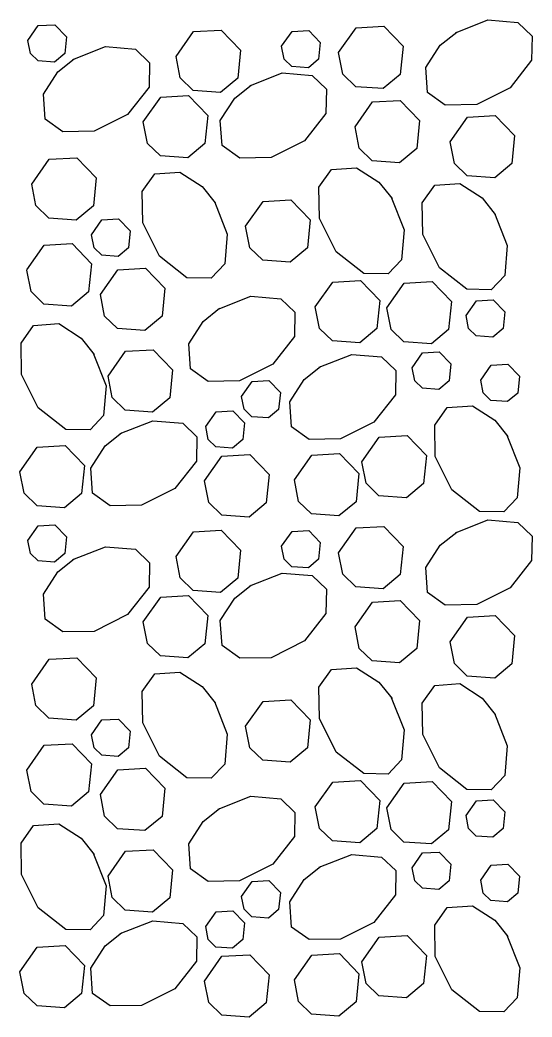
# Model space of a CAD drawing. Extents: x 636530 to 644067, y 294168 to 299122.
# Drawn here: x 643643.34 to 643663.13, y 296155.61 to 296194.12 of the extents above; entities that cross this region are included whole.
import ezdxf

# ---------------------------------------------------------------- set-up
doc = ezdxf.new("R2010")
doc.units = 0
doc.layers.add('1', color=7, linetype='Continuous')

msp = doc.modelspace()

# ---------------------------------------------------------------- linework, layer by layer
at = {"layer": '1'}
for points in [[(643643.645, 296193.328), (643644.049, 296193.902), (643644.693, 296193.938), (643645.14, 296193.474), (643645.076, 296192.824), (643644.678, 296192.493), (643644.042, 296192.539), (643643.743, 296192.829), (643643.646, 296193.328)], [(643655.653, 296192.859), (643656.325, 296193.816), (643657.398, 296193.877), (643658.144, 296193.103), (643658.036, 296192.019), (643657.373, 296191.468), (643656.314, 296191.544), (643655.815, 296192.028), (643655.653, 296192.859)], [(643660.164, 296193.624), (643661.422, 296194.122), (643662.577, 296194.023), (643663.126, 296193.501), (643663.109, 296192.563), (643662.275, 296191.498), (643660.987, 296190.854), (643659.773, 296190.833), (643659.09, 296191.318), (643659.025, 296192.285), (643659.58, 296193.15), (643660.215, 296193.656)], [(643649.37, 296192.714), (643650.043, 296193.67), (643651.116, 296193.732), (643651.862, 296192.958), (643651.754, 296191.874), (643651.091, 296191.322), (643650.031, 296191.399), (643649.533, 296191.883), (643649.371, 296192.714)], [(643653.449, 296193.107), (643653.853, 296193.681), (643654.497, 296193.718), (643654.945, 296193.253), (643654.88, 296192.603), (643654.482, 296192.272), (643653.846, 296192.318), (643653.547, 296192.608), (643653.45, 296193.107)], [(643645.387, 296192.591), (643646.645, 296193.09), (643647.8, 296192.99), (643648.349, 296192.468), (643648.332, 296191.531), (643647.498, 296190.465), (643646.211, 296189.821), (643644.997, 296189.8), (643644.314, 296190.286), (643644.249, 296191.252), (643644.803, 296192.117), (643645.438, 296192.624)], [(643652.22, 296191.575), (643653.477, 296192.073), (643654.633, 296191.973), (643655.182, 296191.451), (643655.164, 296190.514), (643654.331, 296189.449), (643653.043, 296188.805), (643651.829, 296188.783), (643651.146, 296189.269), (643651.081, 296190.236), (643651.636, 296191.1), (643652.271, 296191.607)], [(643648.105, 296190.184), (643648.778, 296191.14), (643649.851, 296191.202), (643650.597, 296190.428), (643650.489, 296189.344), (643649.826, 296188.792), (643648.766, 296188.869), (643648.268, 296189.353), (643648.106, 296190.184)], [(643656.285, 296189.996), (643656.957, 296190.953), (643658.031, 296191.014), (643658.777, 296190.24), (643658.669, 296189.156), (643658.006, 296188.605), (643656.946, 296188.681), (643656.448, 296189.165), (643656.286, 296189.996)], [(643659.961, 296189.411), (643660.633, 296190.367), (643661.706, 296190.428), (643662.452, 296189.655), (643662.344, 296188.571), (643661.681, 296188.019), (643660.622, 296188.096), (643660.123, 296188.579), (643659.961, 296189.41)], [(643643.794, 296187.784), (643644.467, 296188.741), (643645.54, 296188.802), (643646.286, 296188.028), (643646.178, 296186.944), (643645.515, 296186.393), (643644.455, 296186.469), (643643.957, 296186.953), (643643.795, 296187.784)], [(643650.851, 296187.109), (643651.35, 296185.852), (643651.25, 296184.696), (643650.728, 296184.147), (643649.791, 296184.165), (643648.726, 296184.998), (643648.082, 296186.286), (643648.06, 296187.5), (643648.546, 296188.183), (643649.513, 296188.247), (643650.377, 296187.693), (643650.884, 296187.058)], [(643657.684, 296187.272), (643658.183, 296186.014), (643658.083, 296184.859), (643657.561, 296184.31), (643656.623, 296184.327), (643655.558, 296185.161), (643654.914, 296186.449), (643654.893, 296187.662), (643655.378, 296188.346), (643656.345, 296188.41), (643657.21, 296187.856), (643657.716, 296187.221)], [(643661.67, 296186.662), (643662.168, 296185.404), (643662.069, 296184.249), (643661.547, 296183.7), (643660.609, 296183.717), (643659.544, 296184.551), (643658.9, 296185.839), (643658.879, 296187.052), (643659.364, 296187.736), (643660.331, 296187.8), (643661.196, 296187.246), (643661.702, 296186.611)], [(643652.059, 296186.158), (643652.731, 296187.114), (643653.805, 296187.175), (643654.551, 296186.402), (643654.443, 296185.318), (643653.78, 296184.766), (643652.72, 296184.843), (643652.222, 296185.326), (643652.06, 296186.158)], [(643646.104, 296185.825), (643646.508, 296186.399), (643647.152, 296186.436), (643647.599, 296185.971), (643647.535, 296185.321), (643647.137, 296184.99), (643646.501, 296185.036), (643646.202, 296185.326), (643646.105, 296185.825)], [(643643.606, 296184.464), (643644.278, 296185.42), (643645.352, 296185.481), (643646.098, 296184.708), (643645.99, 296183.623), (643645.327, 296183.072), (643644.267, 296183.149), (643643.768, 296183.632), (643643.607, 296184.463)], [(643646.447, 296183.514), (643647.119, 296184.47), (643648.192, 296184.532), (643648.939, 296183.758), (643648.831, 296182.674), (643648.168, 296182.122), (643647.108, 296182.199), (643646.609, 296182.683), (643646.447, 296183.514)], [(643654.75, 296183.04), (643655.422, 296183.997), (643656.495, 296184.058), (643657.241, 296183.284), (643657.133, 296182.2), (643656.47, 296181.649), (643655.411, 296181.725), (643654.912, 296182.209), (643654.75, 296183.04)], [(643657.515, 296182.999), (643658.187, 296183.956), (643659.261, 296184.017), (643660.007, 296183.243), (643659.899, 296182.159), (643659.236, 296181.608), (643658.176, 296181.685), (643657.678, 296182.168), (643657.516, 296182.999)], [(643651, 296182.953), (643652.257, 296183.451), (643653.413, 296183.351), (643653.962, 296182.829), (643653.944, 296181.892), (643653.111, 296180.827), (643651.823, 296180.183), (643650.609, 296180.161), (643649.926, 296180.647), (643649.861, 296181.614), (643650.416, 296182.478), (643651.05, 296182.985)], [(643660.574, 296182.704), (643660.977, 296183.278), (643661.622, 296183.315), (643662.069, 296182.85), (643662.004, 296182.2), (643661.607, 296181.869), (643660.971, 296181.915), (643660.671, 296182.205), (643660.574, 296182.704)], [(643646.174, 296181.253), (643646.673, 296179.995), (643646.573, 296178.84), (643646.051, 296178.291), (643645.114, 296178.308), (643644.048, 296179.142), (643643.405, 296180.429), (643643.383, 296181.643), (643643.869, 296182.326), (643644.836, 296182.391), (643645.7, 296181.837), (643646.207, 296181.202)], [(643646.746, 296180.368), (643647.418, 296181.324), (643648.492, 296181.385), (643649.238, 296180.612), (643649.13, 296179.528), (643648.467, 296178.976), (643647.407, 296179.053), (643646.908, 296179.536), (643646.746, 296180.368)], [(643654.901, 296180.706), (643656.159, 296181.205), (643657.314, 296181.105), (643657.864, 296180.583), (643657.846, 296179.645), (643657.013, 296178.58), (643655.725, 296177.936), (643654.511, 296177.915), (643653.828, 296178.4), (643653.763, 296179.367), (643654.317, 296180.232), (643654.952, 296180.738)], [(643658.493, 296180.686), (643658.897, 296181.26), (643659.541, 296181.297), (643659.988, 296180.833), (643659.924, 296180.182), (643659.526, 296179.851), (643658.89, 296179.898), (643658.591, 296180.188), (643658.494, 296180.686)], [(643661.141, 296180.214), (643661.545, 296180.787), (643662.189, 296180.824), (643662.637, 296180.36), (643662.572, 296179.71), (643662.174, 296179.379), (643661.538, 296179.425), (643661.239, 296179.715), (643661.142, 296180.213)], [(643651.905, 296179.583), (643652.308, 296180.157), (643652.952, 296180.194), (643653.4, 296179.73), (643653.335, 296179.079), (643652.937, 296178.748), (643652.301, 296178.794), (643652.002, 296179.084), (643651.905, 296179.583)], [(643662.157, 296178.08), (643662.656, 296176.823), (643662.556, 296175.667), (643662.034, 296175.118), (643661.097, 296175.136), (643660.031, 296175.969), (643659.388, 296177.257), (643659.366, 296178.471), (643659.852, 296179.154), (643660.819, 296179.219), (643661.683, 296178.665), (643662.19, 296178.03)], [(643650.518, 296178.417), (643650.921, 296178.991), (643651.565, 296179.027), (643652.013, 296178.563), (643651.948, 296177.913), (643651.55, 296177.582), (643650.914, 296177.628), (643650.615, 296177.918), (643650.518, 296178.417)], [(643647.216, 296178.144), (643648.474, 296178.643), (643649.629, 296178.543), (643650.178, 296178.021), (643650.16, 296177.083), (643649.327, 296176.018), (643648.039, 296175.374), (643646.825, 296175.353), (643646.142, 296175.838), (643646.077, 296176.805), (643646.632, 296177.67), (643647.267, 296178.176)], [(643656.549, 296177.056), (643657.221, 296178.012), (643658.294, 296178.074), (643659.041, 296177.3), (643658.933, 296176.216), (643658.269, 296175.664), (643657.21, 296175.741), (643656.711, 296176.225), (643656.549, 296177.056)], [(643643.339, 296176.67), (643644.011, 296177.626), (643645.085, 296177.687), (643645.831, 296176.914), (643645.723, 296175.83), (643645.06, 296175.278), (643644, 296175.355), (643643.501, 296175.838), (643643.34, 296176.67)], [(643650.473, 296176.315), (643651.145, 296177.271), (643652.219, 296177.333), (643652.965, 296176.559), (643652.857, 296175.475), (643652.194, 296174.923), (643651.134, 296175), (643650.635, 296175.484), (643650.474, 296176.315)], [(643653.941, 296176.355), (643654.614, 296177.311), (643655.687, 296177.372), (643656.433, 296176.599), (643656.325, 296175.514), (643655.662, 296174.963), (643654.602, 296175.04), (643654.104, 296175.523), (643653.942, 296176.354)], [(643643.645, 296174.013), (643644.049, 296174.587), (643644.693, 296174.624), (643645.14, 296174.16), (643645.076, 296173.509), (643644.678, 296173.178), (643644.042, 296173.224), (643643.743, 296173.515), (643643.646, 296174.013)], [(643660.164, 296174.309), (643661.422, 296174.808), (643662.577, 296174.708), (643663.126, 296174.186), (643663.109, 296173.249), (643662.275, 296172.183), (643660.987, 296171.539), (643659.773, 296171.518), (643659.09, 296172.004), (643659.025, 296172.97), (643659.58, 296173.835), (643660.215, 296174.342)], [(643649.37, 296173.399), (643650.043, 296174.356), (643651.116, 296174.417), (643651.862, 296173.643), (643651.754, 296172.559), (643651.091, 296172.008), (643650.031, 296172.085), (643649.533, 296172.568), (643649.371, 296173.399)], [(643653.449, 296173.793), (643653.853, 296174.366), (643654.497, 296174.403), (643654.945, 296173.939), (643654.88, 296173.289), (643654.482, 296172.958), (643653.846, 296173.004), (643653.547, 296173.294), (643653.45, 296173.792)], [(643655.653, 296173.545), (643656.325, 296174.501), (643657.398, 296174.562), (643658.144, 296173.789), (643658.036, 296172.705), (643657.373, 296172.153), (643656.314, 296172.23), (643655.815, 296172.713), (643655.653, 296173.545)], [(643645.387, 296173.277), (643646.645, 296173.775), (643647.8, 296173.676), (643648.349, 296173.154), (643648.332, 296172.216), (643647.498, 296171.151), (643646.211, 296170.507), (643644.997, 296170.486), (643644.314, 296170.971), (643644.249, 296171.938), (643644.803, 296172.803), (643645.438, 296173.309)], [(643652.22, 296172.26), (643653.477, 296172.759), (643654.633, 296172.659), (643655.182, 296172.137), (643655.164, 296171.199), (643654.331, 296170.134), (643653.043, 296169.49), (643651.829, 296169.469), (643651.146, 296169.954), (643651.081, 296170.921), (643651.636, 296171.786), (643652.271, 296172.292)], [(643648.105, 296170.869), (643648.778, 296171.826), (643649.851, 296171.887), (643650.597, 296171.113), (643650.489, 296170.029), (643649.826, 296169.478), (643648.766, 296169.555), (643648.268, 296170.038), (643648.106, 296170.869)], [(643656.285, 296170.682), (643656.957, 296171.638), (643658.031, 296171.699), (643658.777, 296170.926), (643658.669, 296169.842), (643658.006, 296169.29), (643656.946, 296169.367), (643656.448, 296169.85), (643656.286, 296170.682)], [(643659.961, 296170.096), (643660.633, 296171.052), (643661.706, 296171.114), (643662.452, 296170.34), (643662.344, 296169.256), (643661.681, 296168.704), (643660.622, 296168.781), (643660.123, 296169.265), (643659.961, 296170.096)], [(643643.794, 296168.47), (643644.467, 296169.426), (643645.54, 296169.487), (643646.286, 296168.714), (643646.178, 296167.63), (643645.515, 296167.078), (643644.455, 296167.155), (643643.957, 296167.639), (643643.795, 296168.47)], [(643650.851, 296167.795), (643651.35, 296166.537), (643651.25, 296165.382), (643650.728, 296164.832), (643649.791, 296164.85), (643648.726, 296165.683), (643648.082, 296166.971), (643648.06, 296168.185), (643648.546, 296168.868), (643649.513, 296168.933), (643650.377, 296168.379), (643650.884, 296167.744)], [(643657.684, 296167.957), (643658.183, 296166.7), (643658.083, 296165.544), (643657.561, 296164.995), (643656.623, 296165.013), (643655.558, 296165.846), (643654.914, 296167.134), (643654.893, 296168.348), (643655.378, 296169.031), (643656.345, 296169.096), (643657.21, 296168.542), (643657.716, 296167.907)], [(643661.67, 296167.347), (643662.168, 296166.09), (643662.069, 296164.934), (643661.547, 296164.385), (643660.609, 296164.403), (643659.544, 296165.236), (643658.9, 296166.524), (643658.879, 296167.738), (643659.364, 296168.421), (643660.331, 296168.486), (643661.196, 296167.932), (643661.702, 296167.297)], [(643652.059, 296166.843), (643652.731, 296167.8), (643653.805, 296167.861), (643654.551, 296167.087), (643654.443, 296166.003), (643653.78, 296165.452), (643652.72, 296165.528), (643652.222, 296166.012), (643652.06, 296166.843)], [(643646.104, 296166.51), (643646.508, 296167.084), (643647.152, 296167.121), (643647.599, 296166.657), (643647.535, 296166.006), (643647.137, 296165.675), (643646.501, 296165.722), (643646.202, 296166.012), (643646.105, 296166.51)], [(643643.606, 296165.149), (643644.278, 296166.105), (643645.352, 296166.167), (643646.098, 296165.393), (643645.99, 296164.309), (643645.327, 296163.757), (643644.267, 296163.834), (643643.768, 296164.318), (643643.607, 296165.149)], [(643646.447, 296164.2), (643647.119, 296165.156), (643648.192, 296165.217), (643648.939, 296164.444), (643648.831, 296163.359), (643648.168, 296162.808), (643647.108, 296162.885), (643646.609, 296163.368), (643646.447, 296164.199)], [(643654.75, 296163.726), (643655.422, 296164.682), (643656.495, 296164.743), (643657.241, 296163.97), (643657.133, 296162.886), (643656.47, 296162.334), (643655.411, 296162.411), (643654.912, 296162.894), (643654.75, 296163.725)], [(643657.515, 296163.685), (643658.187, 296164.641), (643659.261, 296164.703), (643660.007, 296163.929), (643659.899, 296162.845), (643659.236, 296162.293), (643658.176, 296162.37), (643657.678, 296162.854), (643657.516, 296163.685)], [(643651, 296163.638), (643652.257, 296164.137), (643653.413, 296164.037), (643653.962, 296163.515), (643653.944, 296162.577), (643653.111, 296161.512), (643651.823, 296160.868), (643650.609, 296160.847), (643649.926, 296161.332), (643649.861, 296162.299), (643650.416, 296163.164), (643651.05, 296163.67)], [(643660.574, 296163.39), (643660.977, 296163.963), (643661.622, 296164), (643662.069, 296163.536), (643662.004, 296162.886), (643661.607, 296162.555), (643660.971, 296162.601), (643660.671, 296162.891), (643660.574, 296163.389)], [(643646.174, 296161.938), (643646.673, 296160.681), (643646.573, 296159.525), (643646.051, 296158.976), (643645.114, 296158.994), (643644.048, 296159.827), (643643.405, 296161.115), (643643.383, 296162.329), (643643.869, 296163.012), (643644.836, 296163.077), (643645.7, 296162.522), (643646.207, 296161.887)], [(643646.746, 296161.053), (643647.418, 296162.01), (643648.492, 296162.071), (643649.238, 296161.297), (643649.13, 296160.213), (643648.467, 296159.662), (643647.407, 296159.738), (643646.908, 296160.222), (643646.746, 296161.053)], [(643654.901, 296161.392), (643656.159, 296161.89), (643657.314, 296161.79), (643657.864, 296161.268), (643657.846, 296160.331), (643657.013, 296159.265), (643655.725, 296158.622), (643654.511, 296158.6), (643653.828, 296159.086), (643653.763, 296160.053), (643654.317, 296160.917), (643654.952, 296161.424)], [(643658.493, 296161.372), (643658.897, 296161.946), (643659.541, 296161.983), (643659.988, 296161.518), (643659.924, 296160.868), (643659.526, 296160.537), (643658.89, 296160.583), (643658.591, 296160.873), (643658.494, 296161.372)], [(643661.141, 296160.899), (643661.545, 296161.473), (643662.189, 296161.51), (643662.637, 296161.045), (643662.572, 296160.395), (643662.174, 296160.064), (643661.538, 296160.11), (643661.239, 296160.4), (643661.142, 296160.899)], [(643651.905, 296160.269), (643652.308, 296160.843), (643652.952, 296160.879), (643653.4, 296160.415), (643653.335, 296159.765), (643652.937, 296159.434), (643652.301, 296159.48), (643652.002, 296159.77), (643651.905, 296160.269)], [(643650.518, 296159.102), (643650.921, 296159.676), (643651.565, 296159.713), (643652.013, 296159.249), (643651.948, 296158.598), (643651.55, 296158.267), (643650.914, 296158.313), (643650.615, 296158.603), (643650.518, 296159.102)], [(643662.157, 296158.766), (643662.656, 296157.508), (643662.556, 296156.353), (643662.034, 296155.804), (643661.097, 296155.821), (643660.031, 296156.655), (643659.388, 296157.943), (643659.366, 296159.156), (643659.852, 296159.84), (643660.819, 296159.904), (643661.683, 296159.35), (643662.19, 296158.715)], [(643647.216, 296158.83), (643648.474, 296159.328), (643649.629, 296159.228), (643650.178, 296158.706), (643650.16, 296157.769), (643649.327, 296156.704), (643648.039, 296156.06), (643646.825, 296156.038), (643646.142, 296156.524), (643646.077, 296157.491), (643646.632, 296158.355), (643647.267, 296158.862)], [(643656.549, 296157.741), (643657.221, 296158.698), (643658.294, 296158.759), (643659.041, 296157.985), (643658.933, 296156.901), (643658.269, 296156.35), (643657.21, 296156.427), (643656.711, 296156.91), (643656.549, 296157.741)], [(643643.339, 296157.355), (643644.011, 296158.312), (643645.085, 296158.373), (643645.831, 296157.599), (643645.723, 296156.515), (643645.06, 296155.964), (643644, 296156.04), (643643.501, 296156.524), (643643.34, 296157.355)], [(643653.941, 296157.04), (643654.614, 296157.996), (643655.687, 296158.058), (643656.433, 296157.284), (643656.325, 296156.2), (643655.662, 296155.648), (643654.602, 296155.725), (643654.104, 296156.209), (643653.942, 296157.04)], [(643650.473, 296157.001), (643651.145, 296157.957), (643652.219, 296158.018), (643652.965, 296157.245), (643652.857, 296156.16), (643652.194, 296155.609), (643651.134, 296155.686), (643650.635, 296156.169), (643650.474, 296157)]]:
    msp.add_lwpolyline(points, dxfattribs=at)

doc.saveas('drawing.dxf')
